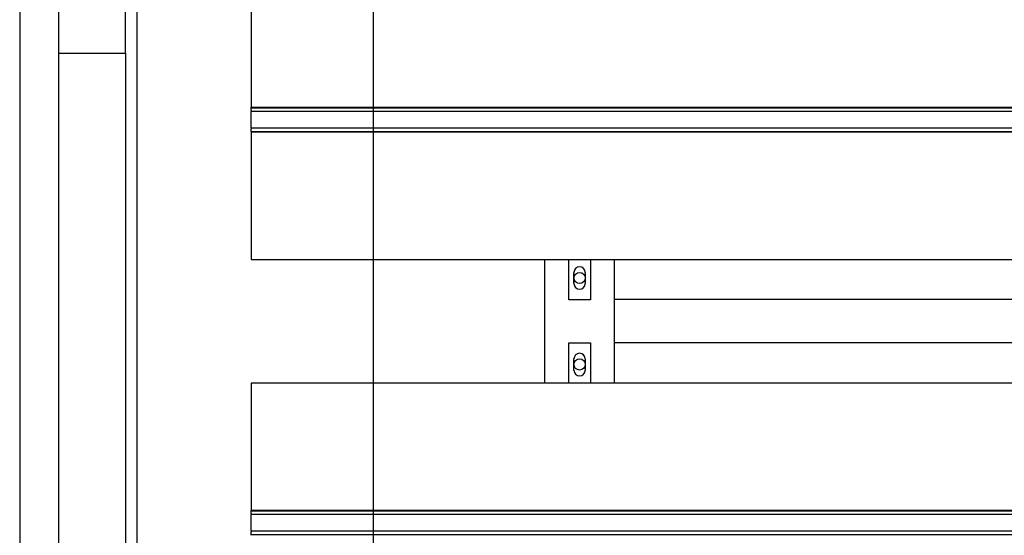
# Model space of a CAD drawing. Extents: x -89225 to 110569, y 13360 to 87647.
# Tile 331 of 478: x 41511 to 42650, y 78962 to 79558. Entities that reach past the tile are written whole.
import ezdxf

# ---------------------------------------------------------------- set-up
doc = ezdxf.new("R2010")
doc.units = 0
doc.layers.add('Beluchtingstank', color=253, linetype='Continuous')
doc.layers.add('Iv-Lines 035', color=4, linetype='Continuous')

# ---------------------------------------------------------------- blocks, each defined once
blk = doc.blocks.new('Leidingwerk beluchtingsinstallatie')
for p, q in [((1288968.4, -925624.9), (1288968.4, -920170.4)), ((1289241.4, -925624.4), (1289241.4, -920170.4))]:
    blk.add_line(p, q)
blk = doc.blocks.new('Bordes been 4 beluchtingstank')
for p, q in [((1281021.9, -852942.8), (1281021.9, -860502.8)), ((1281066.9, -852942.8), (1281066.9, -860502.8)), ((1281144.4, -858542.8), (1281144.4, -858422.8)), ((1281066.9, -858542.8), (1281144.4, -858542.8)), ((1281144.4, -858542.8), (1281144.4, -859872.8))]:
    blk.add_line(p, q)
blk = doc.blocks.new('Beluchtingselementen Bosman')
for p, q in [((1281289.4, -858491.8), (1281289.4, -858605.2)), ((1281289.4, -858605.9), (1281289.4, -858605.2)), ((1281289.4, -858605.2), (1283299.4, -858605.2)), ((1281289.4, -858608.7), (1281289.4, -858605.9)), ((1281289.4, -858605.9), (1283299.4, -858605.9)), ((1281289.4, -858608.7), (1281289.4, -858609.9)), ((1281289.4, -858611.5), (1281289.4, -858609.9)), ((1281289.4, -858609.9), (1283299.4, -858609.9)), ((1281289.4, -858627.5), (1281289.4, -858611.5)), ((1281289.4, -858629), (1281289.4, -858627.5)), ((1281289.4, -858629), (1281289.4, -858630.3)), ((1281289.4, -858629), (1283299.4, -858629)), ((1281289.4, -858633.1), (1281289.4, -858630.3)), ((1281289.4, -858633.8), (1281289.4, -858633.1)), ((1281289.4, -858633.1), (1283299.4, -858633.1)), ((1281289.4, -858633.8), (1281289.4, -858781.3)), ((1281289.4, -858633.8), (1283299.4, -858633.8)), ((1281289.4, -858781.3), (1283299.4, -858781.3)), ((1281629.4, -858924.5), (1281629.4, -858781.3)), ((1281656.9, -858827.9), (1281656.9, -858781.3)), ((1281681.9, -858781.3), (1281681.9, -858827.9)), ((1281709.4, -858781.3), (1281709.4, -858924.5)), ((1281662.9, -858809.3), (1281662.9, -858796.3)), ((1281675.9, -858796.3), (1281675.9, -858809.3)), ((1281681.9, -858827.9), (1281656.9, -858827.9)), ((1282879.4, -858827.8), (1281709.4, -858827.8)), ((1281709.4, -858827.8), (1281709.4, -858871.8)), ((1281656.9, -858924.5), (1281656.9, -858877.9)), ((1281656.9, -858877.9), (1281681.9, -858877.9)), ((1281681.9, -858877.9), (1281681.9, -858924.5)), ((1282879.4, -858877.8), (1281709.4, -858877.8)), ((1281662.9, -858909.5), (1281662.9, -858896.5)), ((1281675.9, -858896.5), (1281675.9, -858909.5)), ((1283299.4, -858924.5), (1281289.4, -858924.5)), ((1281289.4, -858924.5), (1281289.4, -859072)), ((1281289.4, -859072.7), (1281289.4, -859072)), ((1283299.4, -859072), (1281289.4, -859072)), ((1281289.4, -859075.5), (1281289.4, -859072.7)), ((1283299.4, -859072.7), (1281289.4, -859072.7)), ((1281289.4, -859075.5), (1281289.4, -859076.7)), ((1281289.4, -859078.3), (1281289.4, -859076.7)), ((1283299.4, -859076.7), (1281289.4, -859076.7)), ((1281289.4, -859094.3), (1281289.4, -859078.3)), ((1281289.4, -859095.8), (1281289.4, -859094.3)), ((1281289.4, -859095.8), (1281289.4, -859097.1)), ((1283299.4, -859095.8), (1281289.4, -859095.8)), ((1281289.4, -859099.9), (1281289.4, -859097.1)), ((1281289.4, -859100.6), (1281289.4, -859099.9)), ((1283299.4, -859099.9), (1281289.4, -859099.9))]:
    blk.add_line(p, q)
for centre in [(1281669.4, -858802.8), (1281669.4, -858902.8)]:
    blk.add_circle(centre, 6.5)
for centre, start, end in [((1281669.4, -858796.3), 360, 180), ((1281669.4, -858809.3), 180, 360), ((1281669.4, -858896.5), 0, 180), ((1281669.4, -858909.5), 180, 0)]:
    blk.add_arc(centre, 6.5, start, end)

msp = doc.modelspace()

# ---------------------------------------------------------------- block references
at = {"layer": 'Beluchtingstank', "lineweight": 9, "ltscale": 0.01}
msp.add_blockref('Bordes been 4 beluchtingstank', (-1239510.9, 938062.2), dxfattribs=at)
at = {"layer": 'Iv-Lines 035'}
for name, p in [('Leidingwerk beluchtingsinstallatie', (-1247321.4, 1004233.5)), ('Beluchtingselementen Bosman', (-1239510.9, 938062.2))]:
    msp.add_blockref(name, p, dxfattribs=at)

doc.saveas('drawing.dxf')
